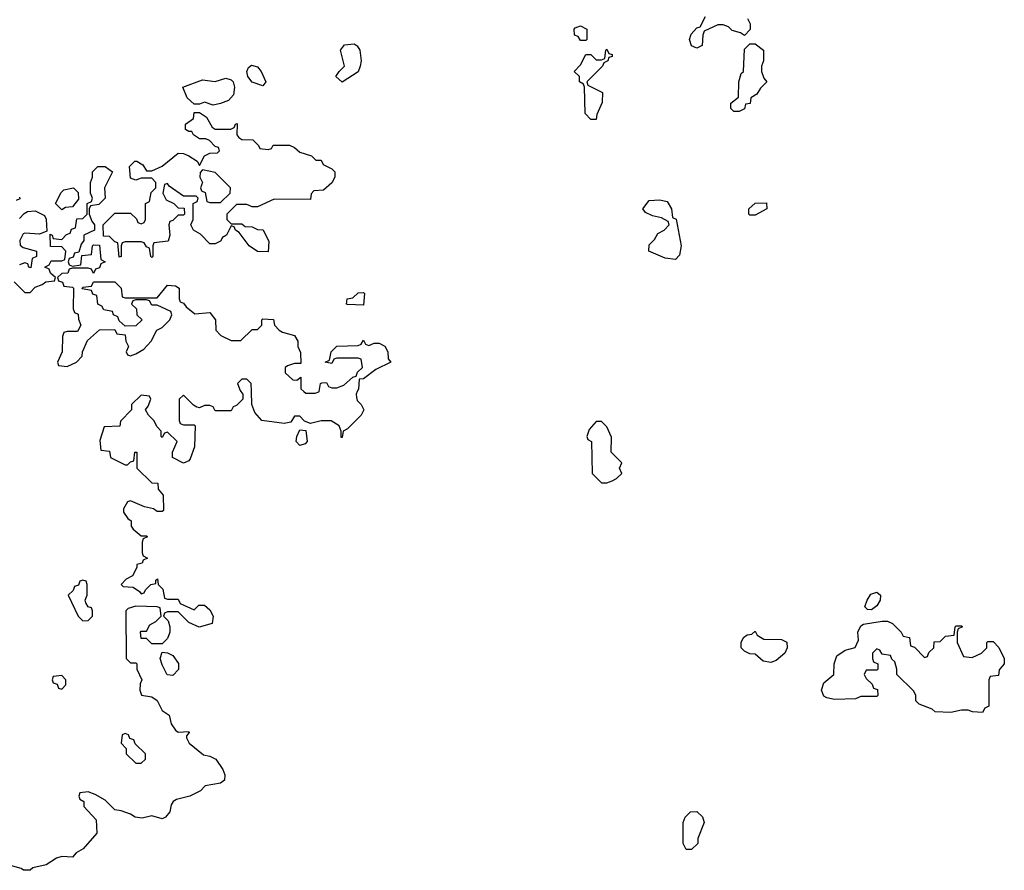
# Model space of a CAD drawing. Header units: inches. Extents: x 2601682 to 2755810, y 449311 to 584050.
# Tile 352 of 505: x 2696251 to 2699972, y 508189 to 511405. Entities that reach past the tile are written whole.
import ezdxf

# ---------------------------------------------------------------- set-up
doc = ezdxf.new("R2010")
doc.units = ezdxf.units.IN
doc.header["$MEASUREMENT"] = 0
doc.layers.add('C6590', color=7, linetype='Continuous')
doc.layers.add('C6591', color=7, linetype='Continuous')

msp = doc.modelspace()

# ---------------------------------------------------------------- linework, layer by layer
at = {"layer": 'C6590', "color": 2, "elevation": 6}
for points in [[(2697086.4, 510000), (2697094, 509990), (2697094, 509970), (2697070, 509946), (2697058, 509942), (2697050, 509926), (2696990, 509926), (2696982, 509942), (2696970, 509946), (2696950, 509946), (2696930, 509938), (2696920.4, 509940.4), (2696907.3, 509947.3), (2696870, 509986), (2696854, 509970), (2696854, 509890), (2696858, 509878), (2696870, 509874), (2696910, 509874), (2696914, 509870), (2696911.3, 509790), (2696894.8, 509745.2), (2696890, 509738), (2696870, 509728), (2696828, 509750), (2696828, 509770), (2696846, 509810), (2696810, 509846), (2696798, 509842), (2696790, 509826), (2696786, 509830), (2696786, 509850), (2696770, 509866), (2696758, 509890), (2696738, 509910), (2696726, 509930), (2696736.4, 509943.6), (2696746, 509970), (2696742, 509982), (2696710, 509986), (2696674, 509950), (2696674, 509930), (2696632, 509888), (2696630, 509868), (2696570, 509866), (2696554, 509814), (2696558, 509778), (2696590, 509774), (2696594, 509750), (2696650, 509722), (2696658, 509722), (2696670, 509734), (2696682, 509738), (2696686, 509770), (2696694, 509770), (2696694, 509710), (2696750, 509654), (2696772.7, 509652.7), (2696774, 509630), (2696792.7, 509607.3), (2696794, 509550), (2696790, 509546), (2696770, 509546), (2696756.4, 509556.4), (2696723.1, 509563.1), (2696670, 509586), (2696658, 509582), (2696643.6, 509556.4), (2696643.6, 509543.6), (2696659.6, 509519.6), (2696672, 509510), (2696672, 509490), (2696679.6, 509479.6), (2696710, 509454), (2696730, 509454), (2696734, 509450), (2696718, 509442), (2696714, 509430), (2696714, 509390), (2696718, 509378), (2696734, 509370), (2696718, 509362), (2696714, 509350), (2696694, 509346), (2696694, 509334), (2696676.9, 509303.1), (2696654, 509290), (2696634, 509270), (2696642, 509262), (2696679.6, 509259.6), (2696703.6, 509243.6), (2696710, 509234), (2696722, 509238), (2696726, 509250), (2696746, 509270), (2696766, 509274), (2696766, 509286), (2696771.6, 509291.6), (2696774, 509270), (2696791.6, 509251.6), (2696798, 509218), (2696810, 509214), (2696850, 509214), (2696858, 509198), (2696910, 509174), (2696928.4, 509191.6), (2696950, 509192), (2696970, 509174), (2696982, 509150), (2696978, 509122), (2696928.7, 509108.7), (2696890, 509126), (2696850, 509166), (2696810, 509166), (2696798, 509162), (2696794, 509150), (2696812, 509132), (2696818, 509110), (2696818, 509090), (2696810, 509066), (2696790, 509046), (2696750, 509046), (2696730, 509066), (2696710, 509066), (2696708, 509090), (2696710, 509094), (2696730, 509094), (2696743.1, 509116.9), (2696766, 509130), (2696786, 509150), (2696782, 509182), (2696770, 509186), (2696690, 509188), (2696661, 509179), (2696652, 509170), (2696654, 508990), (2696670, 508974), (2696690, 508974), (2696694, 508970), (2696694, 508950), (2696712, 508910), (2696706, 508894), (2696704.7, 508870), (2696711.6, 508851.6), (2696750, 508844.7), (2696770.8, 508830.8), (2696790, 508794), (2696816, 508776), (2696823.6, 508743.6), (2696839.6, 508719.6), (2696850, 508712), (2696890, 508714), (2696892, 508710), (2696882, 508698), (2696882, 508690), (2696892, 508670), (2696946, 508626), (2696970, 508621), (2696992, 508610), (2697018.8, 508570), (2697026, 508550), (2697024.7, 508530), (2697010, 508519), (2696952, 508508), (2696934, 508490), (2696894, 508470), (2696843.6, 508456.4), (2696831.1, 508448.9), (2696823.6, 508436.4), (2696818, 508410), (2696802, 508390), (2696790, 508384), (2696750, 508395.3), (2696713.7, 508386.3), (2696688, 508390), (2696670, 508402), (2696634.6, 508414.6), (2696610, 508418), (2696574.6, 508454.6), (2696536.4, 508476.4), (2696510, 508486), (2696478, 508482), (2696474, 508470), (2696478, 508458), (2696494, 508450), (2696494, 508430), (2696539.6, 508379.6), (2696542, 508330), (2696491.3, 508270), (2696464.5, 508255.5), (2696450, 508239), (2696410, 508242), (2696390, 508235.3), (2696350.5, 508209.5), (2696301, 508199), (2696290, 508189.2), (2696266, 508190), (2696256.4, 508196.4), (2696190, 508215.3)], [(2697526.8, 510000), (2697522, 509990), (2697523.6, 509976.4), (2697526, 509966), (2697542, 509950), (2697552, 509930), (2697542, 509910), (2697490, 509858), (2697474, 509850), (2697470, 509826), (2697466, 509826), (2697466, 509850), (2697458, 509870), (2697428.4, 509888.4), (2697390, 509888.7), (2697350, 509878), (2697327.3, 509887.3), (2697310, 509906), (2697290, 509906), (2697276, 509884), (2697250, 509879), (2697166, 509890), (2697140.2, 509920.2), (2697128, 509950), (2697126.7, 510000)], [(2697324.8, 510000), (2697332.7, 509992.7), (2697367.3, 509992.7), (2697382, 509998), (2697382.4, 510000)]]:
    msp.add_lwpolyline(points, dxfattribs=at)
at = {"layer": 'C6590', "color": 2}
for points, elevation in [([(2697310, 509795.3), (2697295.3, 509810), (2697298, 509830), (2697310, 509854), (2697332, 509852), (2697338, 509810), (2697330, 509802)], 6), ([(2698450, 509886), (2698430, 509886), (2698403.6, 509856.4), (2698394, 509830), (2698398, 509818), (2698412, 509810), (2698414, 509690), (2698450, 509654), (2698470, 509654), (2698490, 509662), (2698506, 509670), (2698526, 509690), (2698518, 509710), (2698526, 509730), (2698486, 509770), (2698487.3, 509827.3), (2698470, 509866)], 10), ([(2696490, 509286), (2696478, 509282), (2696472.7, 509267.3), (2696458, 509262), (2696452.7, 509247.3), (2696434, 509230), (2696472, 509150), (2696490, 509132), (2696510, 509134), (2696526, 509150), (2696526, 509170), (2696522, 509182), (2696510, 509186), (2696500.4, 509200.4), (2696498, 509210), (2696506, 509230), (2696506, 509270), (2696502, 509282)], 6), ([(2699470, 509174), (2699455.3, 509175.3), (2699445.2, 509185.2), (2699453.2, 509210), (2699467.2, 509232.8), (2699490, 509241), (2699504.7, 509230), (2699502.8, 509210), (2699490, 509188.7)], 6), ([(2699670, 508994), (2699682, 508998), (2699687.3, 509012.7), (2699706, 509030), (2699707.3, 509052.7), (2699730, 509054), (2699750, 509074), (2699782, 509078), (2699786, 509110), (2699790, 509114), (2699810, 509114), (2699814, 509110), (2699798, 509102), (2699794, 509090), (2699794, 509050), (2699818, 508998), (2699850, 508994), (2699886, 509010), (2699906, 509030), (2699906, 509050), (2699910, 509054), (2699930, 509054), (2699951.6, 509031.6), (2699972, 508990), (2699972, 508970), (2699952.7, 508947.3), (2699950, 508926), (2699918, 508922), (2699914, 508910), (2699914, 508810), (2699898, 508802), (2699890, 508786), (2699851.6, 508788.4), (2699835.3, 508795.3), (2699810, 508795.3), (2699770, 508786), (2699711.3, 508788.7), (2699699, 508799), (2699650, 508818), (2699638, 508830), (2699638, 508850), (2699630, 508866), (2699566, 508930), (2699566, 508950), (2699558, 508978), (2699547.3, 508987.3), (2699542, 509002), (2699510, 509006), (2699502, 509022), (2699490, 509026), (2699474, 509010), (2699474, 508990), (2699478, 508978), (2699494, 508970), (2699494, 508950), (2699490, 508946), (2699450, 508946), (2699442, 508930), (2699450, 508914), (2699472.7, 508892.7), (2699478, 508878), (2699492.7, 508872.7), (2699494, 508850), (2699490, 508846), (2699430, 508846), (2699410, 508838), (2699330, 508835.3), (2699301.2, 508841.2), (2699290, 508848), (2699281.2, 508870), (2699290, 508898), (2699328, 508930), (2699328.7, 508970), (2699339.3, 509000.7), (2699370, 509021), (2699408.4, 509031.6), (2699420.4, 509059.6), (2699418, 509090), (2699430, 509114), (2699440.4, 509119.6), (2699510, 509131.3), (2699530, 509131.3), (2699550, 509122), (2699582, 509090), (2699590, 509074), (2699614, 509070), (2699618, 509038), (2699632.7, 509032.7)], 6), ([(2699090, 508975.3), (2699060.4, 508980.4), (2699030, 509006), (2699010, 509008), (2698990, 509018), (2698978, 509030), (2698978, 509050), (2698986, 509070), (2699000.4, 509079.6), (2699018, 509082), (2699030, 509094), (2699038, 509078), (2699063.6, 509063.6), (2699130, 509062), (2699150, 509052), (2699152, 509030), (2699142, 509010), (2699110, 508982)], 6), ([(2696830, 508926), (2696808.7, 508928.7), (2696790, 508966), (2696782, 508990), (2696790, 509014), (2696810, 509012), (2696830, 509002), (2696851.6, 508971.6), (2696851.6, 508948.4)], 6), ([(2696410, 508926), (2696378, 508922), (2696374, 508910), (2696378, 508898), (2696392.7, 508892.7), (2696398, 508878), (2696410, 508874), (2696426, 508890), (2696426, 508910)], 6), ([(2696650, 508706), (2696638, 508702), (2696634, 508670), (2696654, 508650), (2696654, 508630), (2696690, 508594), (2696710, 508594), (2696726, 508610), (2696726, 508630), (2696687.3, 508667.3), (2696682, 508682), (2696667.3, 508687.3), (2696662, 508702)], 6), ([(2698770, 508268), (2698758, 508290), (2698758, 508370), (2698766, 508390), (2698786, 508410), (2698810, 508412), (2698830.9, 508390.9), (2698838, 508370), (2698814, 508310), (2698814, 508290), (2698790, 508268)], 6)]:
    msp.add_lwpolyline(points, close=True, dxfattribs=dict(at, elevation=elevation))
at = {"layer": 'C6591', "color": 2, "elevation": 6}
for points in [[(2699002, 511410), (2699012, 511390), (2699011.6, 511368.4), (2698990, 511346), (2698975.3, 511355.3), (2698944, 511364), (2698930, 511378), (2698910, 511386), (2698890, 511386), (2698838, 511362), (2698832.7, 511347.3), (2698830, 511308), (2698810, 511298), (2698790, 511306), (2698782, 511330), (2698788, 511350), (2698810, 511374), (2698822, 511378), (2698843.1, 511416.9)], [(2696230, 510414), (2696270, 510374), (2696290, 510374), (2696310, 510394), (2696336.4, 510403.6), (2696350, 510414), (2696382, 510418), (2696386, 510430), (2696367.3, 510447.3), (2696362, 510462), (2696346, 510470), (2696362, 510478), (2696370, 510494), (2696410, 510494), (2696422, 510498), (2696426, 510530), (2696410, 510546), (2696367.3, 510547.3), (2696366, 510594), (2696374, 510590), (2696378, 510578), (2696410, 510574), (2696427.3, 510592.7), (2696442, 510598), (2696447.3, 510612.7), (2696462, 510618), (2696467.3, 510652.7), (2696490, 510654), (2696506, 510670), (2696506, 510710), (2696522, 510718), (2696526, 510730), (2696518, 510750), (2696518, 510790), (2696526, 510810), (2696526, 510830), (2696546, 510850), (2696574, 510850), (2696602, 510830), (2696572, 510770), (2696574, 510730), (2696550, 510706), (2696518, 510702), (2696514, 510690), (2696514, 510670), (2696523.6, 510643.6), (2696534, 510630), (2696534, 510610), (2696494, 510590), (2696494, 510570), (2696483.6, 510556.4), (2696474, 510526), (2696458, 510522), (2696452.7, 510507.3), (2696438, 510502), (2696434, 510490), (2696438, 510478), (2696450, 510474), (2696482, 510478), (2696486, 510514), (2696522, 510518), (2696526, 510550), (2696530, 510554), (2696552.7, 510552.7), (2696558, 510498), (2696574, 510490), (2696558, 510482), (2696552.7, 510467.3), (2696538, 510462), (2696530, 510446), (2696522, 510462), (2696510, 510466), (2696450, 510466), (2696438, 510462), (2696432.7, 510447.3), (2696410, 510446), (2696394, 510430), (2696398, 510418), (2696412.7, 510412.7), (2696418, 510398), (2696450, 510394), (2696454, 510390), (2696452.7, 510312.7), (2696458, 510298), (2696471.6, 510291.6), (2696472.7, 510272.7), (2696482, 510250), (2696470, 510226), (2696430, 510226), (2696418, 510222), (2696412.7, 510207.3), (2696412, 510150), (2696394, 510110), (2696398, 510098), (2696430, 510094), (2696466, 510110), (2696487.3, 510132.7), (2696488, 510150), (2696507.3, 510192.7), (2696552.7, 510232.7), (2696610, 510234), (2696618, 510218), (2696650, 510214), (2696652, 510190), (2696662, 510170), (2696654, 510150), (2696658, 510138), (2696670, 510134), (2696690, 510142), (2696720.4, 510159.6), (2696748, 510190), (2696768.7, 510231.3), (2696790, 510242), (2696818, 510270), (2696826, 510290), (2696822, 510302), (2696770, 510326), (2696750, 510326), (2696742, 510342), (2696730, 510346), (2696690, 510346), (2696678, 510342), (2696674, 510330), (2696692.7, 510312.7), (2696694, 510290), (2696714, 510270), (2696690, 510248), (2696650, 510246), (2696627.3, 510267.3), (2696622, 510282), (2696606, 510290), (2696602, 510302), (2696568.7, 510308.7), (2696562, 510322), (2696546, 510330), (2696542, 510362), (2696527.3, 510367.3), (2696522, 510382), (2696487.3, 510387.3), (2696490, 510394), (2696522, 510398), (2696530, 510414), (2696610, 510414), (2696634, 510390), (2696638, 510358), (2696650, 510354), (2696770, 510354), (2696810, 510402), (2696839.6, 510399.6), (2696854, 510390), (2696854, 510350), (2696858, 510338), (2696870, 510334), (2696879.6, 510319.6), (2696912.7, 510292.7), (2696970, 510298), (2696991.3, 510270), (2696992, 510232), (2697011.6, 510211.6), (2697050, 510192), (2697087.3, 510192.7), (2697130, 510234), (2697150, 510234), (2697166, 510250), (2697166, 510270), (2697170, 510274), (2697210, 510272), (2697214, 510250), (2697231.6, 510231.6), (2697243.6, 510223.6), (2697290, 510211.3), (2697302, 510190), (2697302, 510170), (2697312.7, 510147.3), (2697314, 510106), (2697290, 510106), (2697263.6, 510096.4), (2697254, 510090), (2697254, 510070), (2697283.6, 510043.6), (2697298, 510042), (2697314, 510054), (2697314, 510010), (2697324.8, 510000)], [(2696250, 510734), (2696252, 510728), (2696238, 510722)], [(2696250, 510654), (2696267.3, 510672.7), (2696280.4, 510679.6), (2696310, 510682), (2696344.7, 510664.7), (2696351.6, 510651.6), (2696354, 510606), (2696325.4, 510594.6), (2696270, 510598), (2696264.7, 510595.3), (2696252, 510570), (2696252.7, 510552.7), (2696263.6, 510543.6), (2696314, 510530), (2696314, 510510), (2696298, 510502), (2696292.7, 510467.3), (2696286, 510470), (2696282, 510482), (2696270, 510486), (2696250, 510478)], [(2697382.4, 510000), (2697388, 510030), (2697392.7, 510032.7), (2697410, 510034), (2697418, 510018), (2697430, 510014), (2697450, 510014), (2697476.4, 510023.6), (2697510, 510054), (2697522, 510058), (2697527.3, 510072.7), (2697546, 510090), (2697542, 510122), (2697530, 510126), (2697450, 510126), (2697438, 510122), (2697430, 510106), (2697406, 510110), (2697422, 510118), (2697428, 510150), (2697450, 510171.3), (2697530, 510174), (2697542, 510178), (2697550, 510194), (2697558, 510178), (2697570, 510174), (2697590, 510182), (2697610, 510182), (2697630.9, 510170.9), (2697642, 510150), (2697643.6, 510123.6), (2697654, 510110), (2697596.9, 510083.1), (2697550, 510048), (2697534, 510046), (2697531.1, 510008.9), (2697526.8, 510000)], [(2697126.7, 510000), (2697126, 510030), (2697110, 510046), (2697090, 510046), (2697074, 510030), (2697083.6, 510003.6), (2697086.4, 510000)]]:
    msp.add_lwpolyline(points, dxfattribs=at)
for points in [[(2698370, 511326), (2698362, 511342), (2698347.3, 511347.3), (2698346, 511370), (2698350, 511374), (2698370, 511382), (2698394, 511370), (2698394, 511330), (2698390, 511326)], [(2697470, 511168.7), (2697446, 511190), (2697458, 511210), (2697478, 511230), (2697464, 511290), (2697478, 511310), (2697514.4, 511314.4), (2697526.4, 511306.4), (2697536, 511290), (2697541, 511250), (2697538, 511230), (2697530, 511208)], [(2698950, 511058), (2698938, 511070), (2698938, 511090), (2698967.3, 511112.7), (2698969.1, 511170.9), (2698978, 511202), (2698986, 511210), (2698990, 511294), (2699010, 511314), (2699030, 511314), (2699062, 511290), (2699062, 511250), (2699054, 511230), (2699054, 511210), (2699063.6, 511183.6), (2699074, 511170), (2699050, 511146), (2699036.9, 511123.1), (2699014, 511110), (2699011.1, 511088.9), (2698994, 511086), (2698990, 511068), (2698970, 511058)], [(2698410, 511028), (2698388, 511050), (2698386, 511150), (2698382, 511162), (2698366, 511170), (2698366, 511190), (2698346, 511210), (2698370, 511234), (2698390, 511274), (2698410, 511274), (2698430, 511254), (2698450, 511254), (2698462, 511258), (2698466, 511290), (2698470, 511294), (2698478, 511278), (2698490, 511274), (2698490, 511266), (2698478, 511262), (2698474, 511250), (2698458, 511242), (2698454, 511230), (2698394, 511170), (2698398, 511158), (2698454, 511130), (2698452.7, 511092.7), (2698432.7, 511047.3), (2698430, 511028)], [(2697170, 511155.3), (2697129.6, 511169.6), (2697112.7, 511190), (2697109, 511210), (2697116, 511224), (2697127, 511233), (2697150, 511226.8), (2697164, 511210), (2697181, 511170)], [(2696982, 511082), (2696950, 511094), (2696930, 511086), (2696910, 511086), (2696884, 511110), (2696868, 511150), (2696942, 511178), (2696990, 511171), (2697030, 511184.7), (2697050, 511178), (2697058, 511170), (2697062.8, 511150), (2697058.8, 511121.2), (2697039.8, 511100.2), (2697010, 511088.7)], [(2696990, 510991), (2697048.4, 510991.6), (2697062, 510998), (2697066, 511010), (2697072.7, 511012.7), (2697072, 510970), (2697079.6, 510959.6), (2697090, 510952), (2697131.6, 510951.6), (2697154, 510930), (2697158, 510918), (2697190, 510914), (2697202, 510918), (2697208.7, 510931.3), (2697271, 510931), (2697290, 510922), (2697310, 510904.7), (2697354, 510890), (2697370, 510874), (2697390, 510874), (2697398, 510858), (2697430, 510842), (2697442, 510830), (2697442, 510810), (2697431.1, 510788.9), (2697399.6, 510760.4), (2697362, 510758), (2697352.7, 510747.3), (2697350, 510726), (2697212.7, 510727.3), (2697150, 510698), (2697130, 510698), (2697110, 510706), (2697070, 510706), (2697034, 510670), (2697034, 510650), (2697050, 510634), (2697090, 510634), (2697103.6, 510623.6), (2697130, 510622), (2697150, 510612), (2697171.1, 510611.1), (2697192.7, 510567.3), (2697190, 510528), (2697150, 510528.7), (2697118, 510550), (2697080.4, 510600.4), (2697066, 510610), (2697062, 510622), (2697050, 510626), (2697032, 510590), (2697018, 510582), (2697010, 510568), (2696990, 510558), (2696970, 510558), (2696934.6, 510594.6), (2696908, 510610), (2696898, 510630), (2696906, 510650), (2696906, 510710), (2696922, 510718), (2696926, 510730), (2696918, 510738), (2696870, 510738), (2696816.4, 510776.4), (2696810, 510786), (2696798, 510782), (2696792, 510750), (2696804.7, 510724.7), (2696834, 510710), (2696850, 510694), (2696872.7, 510692.7), (2696874, 510670), (2696870, 510666), (2696850, 510666), (2696830, 510646), (2696818, 510642), (2696814, 510630), (2696818, 510590), (2696811.6, 510568.4), (2696758, 510562), (2696754, 510550), (2696754, 510510), (2696750, 510506), (2696746, 510510), (2696742, 510542), (2696730, 510546), (2696722, 510562), (2696710, 510566), (2696650, 510566), (2696638, 510562), (2696634, 510550), (2696634, 510510), (2696627.3, 510507.3), (2696622, 510562), (2696610, 510566), (2696590, 510586), (2696567.3, 510587.3), (2696566, 510630), (2696610, 510674), (2696670, 510674), (2696692.7, 510652.7), (2696698, 510638), (2696710, 510634), (2696722, 510638), (2696726, 510650), (2696726, 510710), (2696742, 510718), (2696748.4, 510751.6), (2696766, 510770), (2696766, 510790), (2696750, 510806), (2696710, 510806), (2696690, 510798), (2696670, 510806), (2696666, 510850), (2696686, 510870), (2696694, 510870), (2696716.9, 510856.9), (2696730, 510834), (2696750, 510834), (2696790, 510852), (2696850, 510901), (2696870, 510899.1), (2696890.5, 510890.5), (2696922, 510870), (2696930, 510854), (2696949.3, 510890.7), (2696970, 510901), (2696998, 510902), (2697006, 510910), (2697002, 510922), (2696990, 510926), (2696968.9, 510948.9), (2696954.6, 510954.6), (2696930, 510955.3), (2696908, 510970), (2696902, 510982), (2696890, 510982), (2696878, 510990), (2696878, 511010), (2696908, 511032), (2696910, 511054), (2696930, 511054), (2696956.9, 511036.9), (2696978.8, 510998.8)], [(2696942, 510838), (2696932.7, 510827.3), (2696932, 510810), (2696942, 510790), (2696934, 510770), (2696938, 510758), (2696951.6, 510751.6), (2696958, 510718), (2696970, 510714), (2697010, 510714), (2697046, 510750), (2697048, 510770), (2696990, 510828)], [(2696410, 510686), (2696386, 510710), (2696408, 510752), (2696418, 510762), (2696454, 510770), (2696472, 510752), (2696472.7, 510727.3), (2696450, 510698), (2696424.7, 510695.3)], [(2698730, 510498), (2698690, 510504), (2698628.7, 510530), (2698630, 510554), (2698650, 510574), (2698663.1, 510596.9), (2698686, 510610), (2698706, 510630), (2698702, 510642), (2698676.4, 510656.4), (2698643.1, 510663.1), (2698616.4, 510676.4), (2698606, 510690), (2698630, 510722), (2698670, 510724.7), (2698698, 510718), (2698714, 510690), (2698718, 510658), (2698731.6, 510651.6), (2698751, 510550), (2698744.7, 510515.3)], [(2699010, 510666), (2699006, 510670), (2699006, 510690), (2699030, 510711.3), (2699072.7, 510712.7), (2699074, 510690), (2699030, 510666)], [(2697550, 510326), (2697490, 510328), (2697486, 510330), (2697488, 510350), (2697510, 510354), (2697530, 510372), (2697550, 510374), (2697554, 510370)]]:
    msp.add_lwpolyline(points, close=True, dxfattribs=at)

doc.saveas('drawing.dxf')
